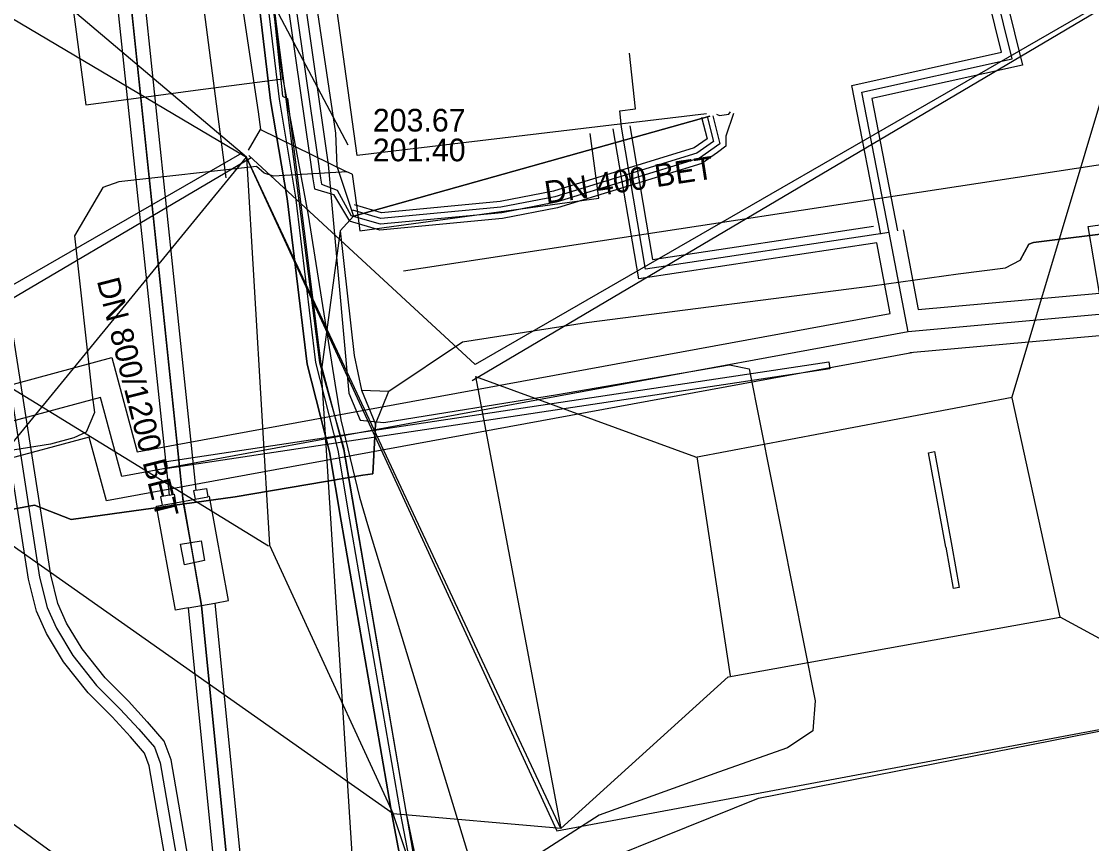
# Model space of a CAD drawing. Extents: x -600309 to -598967, y -1161267 to -1160292.
# Drawn here: x -599245.15 to -599207.41, y -1161199.54 to -1161170.55 of the extents above; entities that cross this region are included whole.
import ezdxf

# ---------------------------------------------------------------- set-up
doc = ezdxf.new("R2010")
doc.units = 0
for name, color, linetype in [('Vrstva 10', 7, 'Continuous'), ('Vrstva 12', 7, 'Continuous'), ('Vrstva 16', 7, 'Continuous'), ('Vrstva 25', 7, 'Continuous'), ('Vrstva 26', 7, 'Continuous'), ('Vrstva 29', 7, 'Continuous'), ('Vrstva 3', 7, 'Continuous'), ('Vrstva 30', 7, 'Continuous'), ('Vrstva 42', 7, 'Continuous'), ('Vrstva 54', 7, 'Continuous'), ('Vrstva 55', 7, 'Continuous'), ('Vrstva 58', 7, 'Continuous'), ('Vrstva 9', 7, 'Continuous')]:
    doc.layers.add(name, color=color, linetype=linetype)

msp = doc.modelspace()

# ---------------------------------------------------------------- linework, layer by layer
at = {"layer": 'Vrstva 10'}
for points in [[(-599243.81, -1161140.98), (-599238.99, -1161187.08)], [(-599244.81, -1161141.09), (-599239.94, -1161187.25)], [(-599241.298, -1161195.783), (-599241.945, -1161195.074), (-599242.792, -1161194.231), (-599243.665, -1161193.132), (-599244.263, -1161192.135), (-599244.617, -1161191.343), (-599244.895, -1161190.222), (-599246.455, -1161180.218)], [(-599240.707, -1161195.243), (-599241.368, -1161194.52), (-599242.195, -1161193.697), (-599243.006, -1161192.675), (-599243.552, -1161191.765), (-599243.858, -1161191.081), (-599244.11, -1161190.064), (-599245.665, -1161180.094)], [(-599238.99, -1161187.08), (-599238.62, -1161187.02), (-599238.57, -1161187.31)], [(-599239.94, -1161187.25), (-599240.24, -1161187.31), (-599240.18, -1161187.61)], [(-599239.94, -1161187.25), (-599239.76, -1161187.22), (-599239.71, -1161187.52)], [(-599239.71, -1161187.52), (-599239.02, -1161187.4)], [(-599238.99, -1161187.08), (-599239.08, -1161187.1), (-599239.02, -1161187.4)], [(-599239.02, -1161187.4), (-599238.57, -1161187.31)], [(-599238.32, -1161191.06), (-599237.84, -1161190.97), (-599238.51, -1161187.3), (-599238.57, -1161187.31)], [(-599239.27, -1161191.23), (-599239.71, -1161191.31), (-599240.38, -1161187.64), (-599240.18, -1161187.61)], [(-599240.18, -1161187.61), (-599239.71, -1161187.52)], [(-599239.53, -1161188.98), (-599238.81, -1161188.86), (-599238.69, -1161189.56), (-599239.39, -1161189.71), (-599239.53, -1161188.98)], [(-599239.27, -1161191.23), (-599238.32, -1161191.06)], [(-599238.32, -1161191.06), (-599235.94, -1161214.9)], [(-599239.27, -1161191.23), (-599236.94, -1161214.52)], [(-599234.724, -1161226.291), (-599239.864, -1161196.586), (-599240.106, -1161195.933), (-599240.701, -1161195.25)], [(-599235.513, -1161226.427), (-599240.639, -1161196.796), (-599240.805, -1161196.348), (-599241.304, -1161195.776)]]:
    msp.add_lwpolyline(points, dxfattribs=at)
at = {"layer": 'Vrstva 12'}
for points in [[(-599215.47, -1161131.5), (-599221.32, -1161132.3), (-599222.66, -1161132.32), (-599239.46, -1161135.08), (-599240.99, -1161139.95), (-599240.7, -1161142.28), (-599241, -1161142.86), (-599237.86, -1161165.63), (-599238.34, -1161166.31), (-599238.16, -1161168.04), (-599237.56, -1161168.64), (-599236.8, -1161173.74)], [(-599244.31, -1161141.04), (-599243.79, -1161146.01), (-599239.45, -1161187.37)], [(-599239.7, -1161162.54), (-599237.94, -1161176.06)], [(-599236.8, -1161173.74), (-599236.71, -1161174.36)], [(-599237.14, -1161175.09), (-599236.71, -1161174.36)], [(-599236.71, -1161174.36), (-599233.67, -1161175.85)], [(-599233.332, -1161177.027), (-599233.212, -1161177.933), (-599224.785, -1161176.779), (-599225.097, -1161174.5)], [(-599233.67, -1161175.85), (-599233.86, -1161175.86), (-599236.26, -1161176), (-599236.58, -1161175.9), (-599236.86, -1161175.66), (-599241.71, -1161176.21), (-599242.27, -1161176.4), (-599243.27, -1161178.11), (-599242.65, -1161183.73), (-599242.57, -1161184.34), (-599242.86, -1161185.03), (-599243.3, -1161185.23), (-599244.12, -1161185.46), (-599248.49, -1161186.15), (-599261.55, -1161188.39), (-599269.18, -1161189.77), (-599275.61, -1161190.92), (-599277.75, -1161191.16), (-599279.31, -1161191.47), (-599280.24, -1161191.54), (-599280.64, -1161191.87), (-599281.33, -1161192.2), (-599282.03, -1161192.3)], [(-599233.48, -1161175.94), (-599233.67, -1161175.85)], [(-599233.48, -1161175.94), (-599233.332, -1161177.027)], [(-599239.45, -1161187.37), (-599238.8, -1161191.15), (-599236.43, -1161214.87), (-599236.566, -1161216.582)]]:
    msp.add_lwpolyline(points, dxfattribs=at)
at = {"layer": 'Vrstva 16'}
for points in [[(-599250.26, -1161123.77), (-599248.5, -1161134.63), (-599246.03, -1161150), (-599243.88, -1161165.85), (-599242.87, -1161173.49), (-599241.98, -1161173.37), (-599240.49, -1161173.17), (-599239.01, -1161172.97), (-599235.93, -1161172.57), (-599235.03, -1161177.38), (-599234.56, -1161180.34), (-599234.09, -1161183.31), (-599233.88, -1161184.6), (-599233.23, -1161187.33)], [(-599235.93, -1161172.57), (-599236.58, -1161167.66)], [(-599233.23, -1161187.33), (-599232.94, -1161188.29), (-599231.48, -1161193.07), (-599230.03, -1161197.85), (-599219.69, -1161231.83), (-599224.76, -1161234.26), (-599231.93, -1161236.23), (-599236.37, -1161237.44), (-599240.8, -1161238.66), (-599244.02, -1161239.54)]]:
    msp.add_lwpolyline(points, dxfattribs=at)
at = {"layer": 'Vrstva 25'}
for points in [[(-599223.986, -1161174.281), (-599224.051, -1161173.701), (-599223.491, -1161173.633), (-599223.704, -1161171.665)], [(-599214.55, -1161177.993), (-599223.135, -1161179.281), (-599223.986, -1161174.281)]]:
    msp.add_lwpolyline(points, dxfattribs=at)
at = {"layer": 'Vrstva 26'}
for points in [[(-599214.988, -1161178.362), (-599223.381, -1161179.621), (-599224.281, -1161174.331)], [(-599223.69, -1161174.23), (-599222.889, -1161178.94), (-599215.101, -1161177.772)]]:
    msp.add_lwpolyline(points, dxfattribs=at)
at = {"layer": 'Vrstva 29'}
for p, q in [((-599213.883, -1161181.494), (-599214.55, -1161177.993)), ((-599206.763, -1161180.846), (-599213.883, -1161181.494))]:
    msp.add_line(p, q, dxfattribs=at)
for points in [[(-599214.55, -1161177.993), (-599215.51, -1161173.037), (-599210.218, -1161171.865), (-599212.361, -1161163.169), (-599214.831, -1161153.182)], [(-599213.883, -1161181.494), (-599241.606, -1161186.591), (-599242.357, -1161183.805)], [(-599242.357, -1161183.805), (-599254.191, -1161186.993), (-599254.644, -1161187.115)]]:
    msp.add_lwpolyline(points, dxfattribs=at)
at = {"layer": 'Vrstva 3'}
for points in [[(-599216.64, -1161182.8), (-599239.99, -1161186.32), (-599240.03, -1161186.07), (-599216.68, -1161182.55)], [(-599212.548, -1161189.091), (-599213.16, -1161185.76), (-599212.95, -1161185.72), (-599212.344, -1161189.055), (-599212.08, -1161190.51), (-599212.28, -1161190.55), (-599212.54, -1161189.09)]]:
    msp.add_lwpolyline(points, close=True, dxfattribs=at)
at = {"layer": 'Vrstva 30'}
for p, q in [((-599214.059, -1161177.899), (-599213.523, -1161180.708)), ((-599214.515, -1161180.848), (-599214.988, -1161178.362)), ((-599213.523, -1161180.708), (-599207.138, -1161180.127)), ((-599207.137, -1161181.633), (-599213.815, -1161182.241)), ((-599254.729, -1161185.843), (-599241.958, -1161182.403)), ((-599242.756, -1161185.207), (-599254.319, -1161188.322))]:
    msp.add_line(p, q, dxfattribs=at)
for points in [[(-599214.844, -1161178.05), (-599215.86, -1161172.808), (-599210.583, -1161171.638), (-599212.652, -1161163.241), (-599215.122, -1161153.254)], [(-599214.54, -1161153.11), (-599212.069, -1161163.097), (-599209.853, -1161172.091), (-599215.16, -1161173.267), (-599214.255, -1161177.936)], [(-599207.138, -1161180.127), (-599207.535, -1161177.779), (-599183.567, -1161174.416)], [(-599241.958, -1161182.403), (-599241.062, -1161185.728), (-599214.515, -1161180.848)], [(-599213.747, -1161182.232), (-599242.15, -1161187.454), (-599242.756, -1161185.207)]]:
    msp.add_lwpolyline(points, dxfattribs=at)
at = {"layer": 'Vrstva 42'}
for points in [[(-599196.09, -1161131.72), (-599210.483, -1161133.677), (-599215.346, -1161134.165), (-599217.371, -1161134.1), (-599220.005, -1161134.506), (-599220.813, -1161134.688), (-599224.41, -1161135.209), (-599227.327, -1161135.568), (-599231.012, -1161136.282), (-599234.176, -1161138.361), (-599236.758, -1161139.592), (-599238.986, -1161142.125), (-599239.938, -1161145.226), (-599239.871, -1161145.943), (-599239.511, -1161148.66), (-599238.171, -1161158.27), (-599237.942, -1161159.958), (-599236.821, -1161166.939), (-599236.061, -1161173.289)], [(-599196.09, -1161131.72), (-599210.483, -1161133.677), (-599215.346, -1161134.165), (-599217.371, -1161134.1), (-599220.005, -1161134.506), (-599220.813, -1161134.688), (-599224.41, -1161135.209), (-599227.327, -1161135.568), (-599231.012, -1161136.282), (-599234.176, -1161138.361), (-599236.758, -1161139.592), (-599238.986, -1161142.125), (-599239.938, -1161145.226), (-599239.871, -1161145.943), (-599239.511, -1161148.66), (-599238.171, -1161158.27), (-599237.942, -1161159.958), (-599236.821, -1161166.939), (-599236.061, -1161173.289)], [(-599236.942, -1161139.348), (-599239.254, -1161141.975), (-599240.242, -1161145.194), (-599240.169, -1161145.977), (-599239.809, -1161148.7), (-599238.469, -1161158.31), (-599238.238, -1161160.002), (-599237.119, -1161166.981), (-599236.359, -1161173.331), (-599235.778, -1161176.791), (-599235.068, -1161182.638), (-599234.287, -1161185.731), (-599233.868, -1161188.175), (-599232.078, -1161198.567), (-599231.34, -1161202.406)], [(-599236.942, -1161139.348), (-599239.254, -1161141.975), (-599240.242, -1161145.194), (-599240.169, -1161145.977), (-599239.809, -1161148.7), (-599238.469, -1161158.31), (-599238.238, -1161160.002), (-599237.119, -1161166.981), (-599236.359, -1161173.331), (-599235.778, -1161176.791), (-599235.068, -1161182.638), (-599234.287, -1161185.731), (-599233.868, -1161188.175), (-599232.078, -1161198.567), (-599231.34, -1161202.406)], [(-599236.942, -1161139.348), (-599239.254, -1161141.975), (-599240.242, -1161145.194), (-599240.169, -1161145.977), (-599239.809, -1161148.7), (-599238.469, -1161158.31), (-599238.238, -1161160.002), (-599237.119, -1161166.981), (-599236.359, -1161173.331), (-599235.778, -1161176.791), (-599235.068, -1161182.638), (-599234.287, -1161185.731), (-599233.868, -1161188.175), (-599232.078, -1161198.567), (-599231.34, -1161202.406)], [(-599231.34, -1161202.406), (-599232.078, -1161198.567), (-599233.868, -1161188.175), (-599234.287, -1161185.731), (-599235.068, -1161182.638), (-599235.778, -1161176.791), (-599236.359, -1161173.331), (-599237.119, -1161166.981), (-599238.238, -1161160.002), (-599238.469, -1161158.31), (-599239.809, -1161148.7), (-599240.169, -1161145.977), (-599240.242, -1161145.194), (-599239.254, -1161141.975), (-599236.942, -1161139.348)], [(-599236.758, -1161139.592), (-599238.986, -1161142.125), (-599239.938, -1161145.226), (-599239.871, -1161145.943), (-599239.511, -1161148.66), (-599238.171, -1161158.27), (-599237.942, -1161159.958), (-599236.821, -1161166.939), (-599236.061, -1161173.289), (-599235.482, -1161176.749), (-599234.772, -1161182.582), (-599233.993, -1161185.669), (-599233.572, -1161188.125), (-599231.782, -1161198.513), (-599231.04, -1161202.374)], [(-599236.758, -1161139.592), (-599238.986, -1161142.125), (-599239.938, -1161145.226), (-599239.871, -1161145.943), (-599239.511, -1161148.66), (-599238.171, -1161158.27), (-599237.942, -1161159.958), (-599236.821, -1161166.939), (-599236.061, -1161173.289), (-599235.482, -1161176.749), (-599234.772, -1161182.582), (-599233.993, -1161185.669), (-599233.572, -1161188.125), (-599231.782, -1161198.513), (-599231.04, -1161202.374)], [(-599236.758, -1161139.592), (-599238.986, -1161142.125), (-599239.938, -1161145.226), (-599239.871, -1161145.943), (-599239.511, -1161148.66), (-599238.171, -1161158.27), (-599237.942, -1161159.958), (-599236.821, -1161166.939), (-599236.061, -1161173.289), (-599235.482, -1161176.749), (-599234.772, -1161182.582), (-599233.993, -1161185.669), (-599233.572, -1161188.125), (-599231.782, -1161198.513), (-599231.04, -1161202.374)], [(-599236.758, -1161139.592), (-599238.986, -1161142.125), (-599239.938, -1161145.226), (-599239.871, -1161145.943), (-599239.511, -1161148.66), (-599238.171, -1161158.27), (-599237.942, -1161159.958), (-599236.821, -1161166.939), (-599236.061, -1161173.289), (-599235.482, -1161176.749), (-599234.772, -1161182.582), (-599233.993, -1161185.669), (-599233.572, -1161188.125), (-599231.782, -1161198.513), (-599231.04, -1161202.374)], [(-599239.706, -1161145.892), (-599238.015, -1161158.128), (-599236.589, -1161166.959), (-599235.939, -1161173.188), (-599235.764, -1161173.263), (-599234.588, -1161182.62), (-599233.787, -1161185.647), (-599230.923, -1161202.3), (-599230.837, -1161205.974), (-599231.139, -1161207.747), (-599231.399, -1161208.655), (-599230.145, -1161215.183), (-599225.606, -1161231.481), (-599224.352, -1161237.36), (-599219.912, -1161251.081)], [(-599235.438, -1161168.161), (-599235.366, -1161168.802), (-599235.557, -1161168.999), (-599235.847, -1161169.299), (-599235.645, -1161170.706)], [(-599206.057, -1161169.33), (-599229.145, -1161182.646), (-599237.128, -1161175.273)], [(-599235.502, -1161169.79), (-599234.72, -1161175.242), (-599234.597, -1161176.072), (-599234.565, -1161176.285), (-599234.011, -1161176.498), (-599233.516, -1161177.402)], [(-599235.645, -1161170.706), (-599234.992, -1161175.264), (-599234.868, -1161176.095), (-599234.806, -1161176.454), (-599234.144, -1161176.651), (-599233.572, -1161177.594)], [(-599236.061, -1161173.289), (-599235.482, -1161176.749), (-599234.772, -1161182.582), (-599233.993, -1161185.669), (-599233.572, -1161188.125), (-599231.782, -1161198.513), (-599231.04, -1161202.374), (-599230.963, -1161205.925), (-599231.213, -1161207.669), (-599231.315, -1161207.902), (-599231.636, -1161208.57), (-599230.402, -1161215.139), (-599229.209, -1161219.48), (-599225.833, -1161231.558), (-599224.521, -1161237.34), (-599220.061, -1161251.087), (-599219.826, -1161252.528), (-599215.625, -1161264.197), (-599214.673, -1161267.031)], [(-599236.061, -1161173.289), (-599235.482, -1161176.749), (-599234.772, -1161182.582), (-599233.993, -1161185.669), (-599233.572, -1161188.125), (-599231.782, -1161198.513), (-599231.04, -1161202.374), (-599230.963, -1161205.925), (-599231.213, -1161207.669), (-599231.315, -1161207.902), (-599231.636, -1161208.57), (-599230.402, -1161215.139), (-599229.209, -1161219.48), (-599225.833, -1161231.558), (-599224.521, -1161237.34), (-599220.061, -1161251.087), (-599219.826, -1161252.528), (-599215.625, -1161264.197), (-599214.673, -1161267.031)], [(-599220.04, -1161173.79), (-599220.313, -1161174.596), (-599220.305, -1161174.943), (-599220.601, -1161175.168), (-599221.152, -1161175.554), (-599226.243, -1161177.119), (-599228.183, -1161177.496), (-599232.509, -1161177.905), (-599233.572, -1161177.594)], [(-599220.64, -1161173.823), (-599220.53, -1161173.868), (-599220.208, -1161173.823), (-599220.143, -1161173.742)], [(-599220.77, -1161173.872), (-599220.514, -1161174.863), (-599221.241, -1161175.372), (-599226.291, -1161176.924), (-599228.211, -1161177.298), (-599232.489, -1161177.703), (-599233.516, -1161177.402)], [(-599220.97, -1161173.898), (-599220.743, -1161174.779), (-599221.33, -1161175.19), (-599226.34, -1161176.73), (-599228.24, -1161177.1), (-599232.47, -1161177.5), (-599233.46, -1161177.21)], [(-599221.17, -1161173.923), (-599220.971, -1161174.694), (-599221.419, -1161175.008), (-599226.389, -1161176.536), (-599228.269, -1161176.902), (-599232.451, -1161177.297), (-599233.404, -1161177.018)], [(-599237.378, -1161175.198), (-599248.272, -1161181.465), (-599264.667, -1161186.156), (-599281.05, -1161191.26), (-599294.268, -1161191.478), (-599315.431, -1161194.241)], [(-599237.043, -1161175.354), (-599248.258, -1161181.961), (-599264.57, -1161186.649)], [(-599237.208, -1161175.358), (-599226.27, -1161199.094), (-599202.676, -1161194.69)]]:
    msp.add_lwpolyline(points, dxfattribs=at)
at = {"layer": 'Vrstva 54'}
for points in [[(-599237.21, -1161175.34), (-599250.02, -1161164.51)], [(-599237.78, -1161167.05), (-599233.63, -1161174.9)], [(-599249.66, -1161167.95), (-599237.21, -1161175.34)], [(-599210.21, -1161183.79), (-599205.9, -1161169.38)], [(-599247.35, -1161187.71), (-599237.21, -1161175.34)], [(-599237.21, -1161175.34), (-599236.396, -1161189.021)], [(-599226.12, -1161199.01), (-599237.21, -1161175.34)], [(-599248.266, -1161181.779), (-599236.427, -1161189.04)], [(-599229.14, -1161183.07), (-599221.372, -1161185.909)], [(-599229.14, -1161183.07), (-599227.89, -1161189.67)], [(-599221.374, -1161185.918), (-599210.214, -1161183.795)], [(-599208.52, -1161191.561), (-599210.209, -1161183.82)], [(-599221.326, -1161185.907), (-599220.158, -1161193.628)], [(-599232.04, -1161198.49), (-599247.35, -1161187.71)], [(-599236.402, -1161189.015), (-599232.021, -1161198.516)], [(-599227.89, -1161189.67), (-599227.35, -1161192.52)], [(-599220.214, -1161193.662), (-599208.524, -1161191.552)], [(-599208.537, -1161191.548), (-599202.728, -1161194.698)], [(-599227.35, -1161192.52), (-599226.12, -1161199.01)], [(-599226.12, -1161199.01), (-599220.22, -1161193.657)], [(-599226.12, -1161199.01), (-599232.04, -1161198.49)], [(-599227.58, -1161211.86), (-599232.04, -1161198.49)], [(-599245.48, -1161198.81), (-599227.58, -1161211.86)]]:
    msp.add_lwpolyline(points, dxfattribs=at)
at = {"layer": 'Vrstva 55'}
for points in [[(-599236.93, -1161135.74), (-599236.41, -1161138.88), (-599238.44, -1161143.72), (-599237.27, -1161153.05), (-599234.07, -1161174.49), (-599234.02, -1161175.65), (-599233.439, -1161177.415), (-599220.877, -1161173.89)], [(-599215.174, -1161139.059), (-599214.602, -1161138.897), (-599213.008, -1161138.109), (-599211.683, -1161143.701), (-599213.729, -1161144.313), (-599212.087, -1161149.952), (-599208.209, -1161163.266), (-599206.659, -1161168.876), (-599205.5, -1161172.326), (-599200.408, -1161171.87), (-599199.056, -1161172.349), (-599200.643, -1161175.441), (-599202.105, -1161177.101), (-599203.137, -1161177.559), (-599209.466, -1161178.343), (-599209.63, -1161178.404), (-599209.936, -1161178.972)], [(-599215.174, -1161139.059), (-599214.602, -1161138.897), (-599213.008, -1161138.109), (-599211.683, -1161143.701), (-599213.729, -1161144.313), (-599212.087, -1161149.952), (-599208.209, -1161163.266), (-599206.659, -1161168.876), (-599205.5, -1161172.326), (-599200.408, -1161171.87), (-599199.056, -1161172.349), (-599200.643, -1161175.441), (-599202.105, -1161177.101), (-599203.137, -1161177.559), (-599209.466, -1161178.343), (-599209.63, -1161178.404), (-599209.936, -1161178.972)], [(-599220.985, -1161173.803), (-599233.307, -1161175.276), (-599236.338, -1161153.379)], [(-599220.877, -1161173.89), (-599233.439, -1161177.415), (-599233.905, -1161177.93), (-599234.58, -1161182.9), (-599233.49, -1161199.9), (-599234.23, -1161203.44), (-599234.11, -1161215.31)], [(-599233.439, -1161177.415), (-599233.905, -1161177.93), (-599233.409, -1161182.333), (-599233.149, -1161183.547), (-599232.666, -1161184.756), (-599232.751, -1161186.5), (-599233.105, -1161186.547), (-599237.613, -1161187.315), (-599243.385, -1161188.117), (-599244.687, -1161187.609), (-599245.75, -1161187.81), (-599256.828, -1161189.451), (-599257.37, -1161188.737), (-599258.31, -1161187.113), (-599277.467, -1161190.551), (-599277.948, -1161190.98), (-599278.181, -1161191.742)], [(-599233.439, -1161177.415), (-599233.905, -1161177.93), (-599233.409, -1161182.333), (-599233.149, -1161183.547), (-599232.189, -1161183.582), (-599229.593, -1161181.851), (-599225.22, -1161181.164), (-599215.145, -1161179.875), (-599212.122, -1161179.452), (-599210.442, -1161179.234), (-599209.936, -1161178.972)], [(-599209.936, -1161178.972), (-599209.63, -1161178.404), (-599209.466, -1161178.343), (-599203.137, -1161177.559)], [(-599234.11, -1161215.31), (-599230.82, -1161206.17), (-599229.08, -1161203.73), (-599227.68, -1161201.37), (-599219.16, -1161197.94), (-599197.75, -1161193.73), (-599177.547, -1161190.372), (-599177.547, -1161187.831)]]:
    msp.add_lwpolyline(points, dxfattribs=at)
at = {"layer": 'Vrstva 58'}
for points in [[(-599221.296, -1161267.031), (-599235.566, -1161221.85), (-599236.7, -1161218.26), (-599236.59, -1161216.58), (-599236.43, -1161214.87), (-599238.8, -1161191.15), (-599239.11, -1161189.29), (-599239.44, -1161187.48), (-599244.31, -1161141.04), (-599244.57, -1161137.51), (-599242.85, -1161137.28), (-599204.2, -1161127.99), (-599200.89, -1161127.16), (-599145.8, -1161118.43), (-599142.33, -1161117.89), (-599142.31, -1161116.76), (-599137.63, -1161099.39), (-599137.45, -1161097.68)], [(-599221.296, -1161267.031), (-599235.566, -1161221.85), (-599236.7, -1161218.26), (-599236.59, -1161216.58), (-599236.43, -1161214.87), (-599238.8, -1161191.15), (-599239.11, -1161189.29), (-599239.44, -1161187.48), (-599244.31, -1161141.04), (-599244.57, -1161137.51), (-599242.85, -1161137.28), (-599204.2, -1161127.99), (-599200.89, -1161127.16), (-599145.8, -1161118.43), (-599142.33, -1161117.89), (-599142.31, -1161116.76), (-599137.63, -1161099.39), (-599137.45, -1161097.68)], [(-599221.296, -1161267.031), (-599235.566, -1161221.85), (-599236.7, -1161218.26), (-599236.59, -1161216.58), (-599236.43, -1161214.87), (-599238.8, -1161191.15), (-599239.11, -1161189.29), (-599239.44, -1161187.48), (-599244.31, -1161141.04), (-599244.57, -1161137.51), (-599242.85, -1161137.28), (-599204.2, -1161127.99), (-599200.89, -1161127.16), (-599145.8, -1161118.43), (-599142.33, -1161117.89), (-599142.31, -1161116.76), (-599137.63, -1161099.39), (-599137.45, -1161097.68)], [(-599229.253, -1161183.206), (-599205.947, -1161169.417), (-599203.837, -1161146.882), (-599196.737, -1161130.624), (-599174.357, -1161126.869), (-599175.283, -1161109.17)], [(-599196.023, -1161131.936), (-599210.417, -1161133.853), (-599215.311, -1161134.26), (-599217.472, -1161134.179), (-599219.266, -1161134.383), (-599218.328, -1161138.093), (-599218.736, -1161138.134), (-599219.511, -1161134.383), (-599227.258, -1161135.81), (-599231.01, -1161136.381), (-599234.068, -1161138.46), (-599236.637, -1161139.806), (-599238.88, -1161142.253), (-599239.736, -1161145.311), (-599239.695, -1161145.963), (-599236.637, -1161166.964), (-599235.822, -1161173.284), (-599234.639, -1161182.581), (-599233.783, -1161185.558), (-599231.581, -1161198.485), (-599230.806, -1161202.195)], [(-599239.76, -1161136.71), (-599238.87, -1161142.78), (-599238, -1161148.97), (-599237.36, -1161153.41), (-599236.59, -1161159.05), (-599235.93, -1161163.29), (-599235.16, -1161169.74), (-599234.33, -1161175.59), (-599233.6, -1161183.66), (-599233.2, -1161184.61), (-599232.37, -1161184.69), (-599226.24, -1161183.7), (-599220.18, -1161182.66), (-599219.49, -1161182.8), (-599217.16, -1161194.51), (-599217.24, -1161195.57), (-599218.13, -1161196.16), (-599220.57, -1161197.02), (-599224.78, -1161198.54), (-599227.64, -1161200.38)], [(-599278.181, -1161191.742), (-599277.948, -1161190.98), (-599277.467, -1161190.551), (-599258.31, -1161187.113), (-599257.37, -1161188.737), (-599256.828, -1161189.451), (-599245.75, -1161187.81), (-599244.687, -1161187.609), (-599243.385, -1161188.117), (-599237.613, -1161187.315), (-599233.105, -1161186.547), (-599232.751, -1161186.5), (-599232.666, -1161184.756), (-599232.189, -1161183.582), (-599229.593, -1161181.851), (-599225.22, -1161181.164), (-599215.145, -1161179.875), (-599212.122, -1161179.452), (-599210.442, -1161179.234), (-599209.936, -1161178.972), (-599209.63, -1161178.404), (-599209.466, -1161178.343), (-599203.137, -1161177.559)]]:
    msp.add_lwpolyline(points, dxfattribs=at)
at = {"layer": 'Vrstva 9'}
msp.add_line((-599231.668, -1161179.338), (-599192.708, -1161173.402), dxfattribs=at)
for points in [[(-599246.06, -1161180.156), (-599244.502, -1161190.143), (-599244.237, -1161191.212), (-599243.907, -1161191.95), (-599243.335, -1161192.904), (-599242.493, -1161193.964), (-599241.657, -1161194.797), (-599241.003, -1161195.513)], [(-599241.003, -1161195.513), (-599240.456, -1161196.141), (-599240.252, -1161196.691), (-599235.118, -1161226.359)]]:
    msp.add_lwpolyline(points, dxfattribs=at)

# ---------------------------------------------------------------- texts
at = {"layer": 'Vrstva 12'}
for s, p in [('203.67', (-599232.755, -1161174.431)), ('201.40', (-599232.755, -1161175.481))]:
    msp.add_text(s, height=0.8, dxfattribs=at).set_placement(p)
for s, rotation, p in [('DN 400 BET', 8.654, (-599226.635, -1161176.985)), ('DN 800/1200 BET', 284.1303, (-599242.49, -1161179.69))]:
    msp.add_text(s, height=0.8, rotation=rotation, dxfattribs=at).set_placement(p)

doc.saveas('drawing.dxf')
